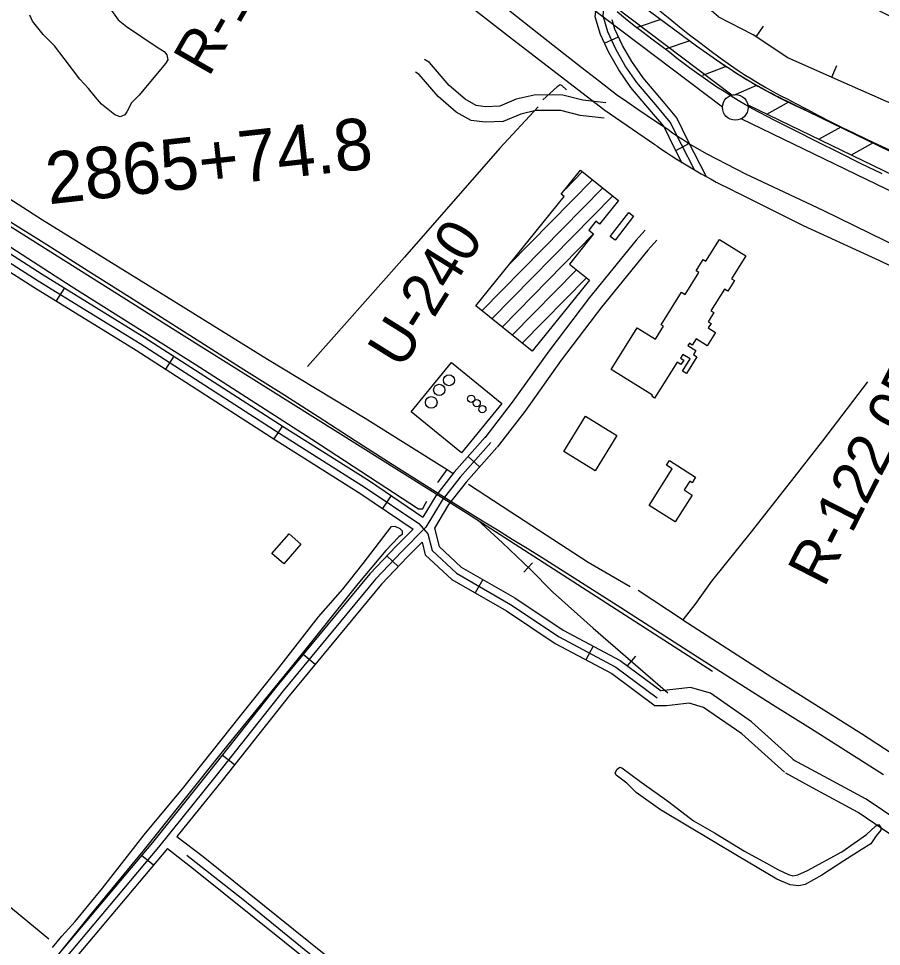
# Model space of a CAD drawing. Extents: x 3567028 to 3605064, y 510945 to 536587.
# Drawn here: x 3579831 to 3581504, y 524024 to 525823 of the extents above; entities that cross this region are included whole.
import ezdxf

# ---------------------------------------------------------------- set-up
doc = ezdxf.new("R2010")
doc.units = 0
for name, color, linetype in [('V-BLDG-OTLN', 7, 'Continuous'), ('V-BORW-LINE', 7, 'Continuous'), ('V-DOMW-TANK', 7, 'Continuous'), ('V-DTCH-CNTR', 7, 'Continuous'), ('V-FLOD-BASE', 7, 'Continuous'), ('V-LEVE-TOET', 7, 'Continuous'), ('V-RAIL-TRAK', 7, 'Continuous'), ('V-RIVR-RANG-IDEN', 7, 'Continuous'), ('V-ROAD-CNTR', 7, 'Continuous'), ('V-RRAP-FSHR', 7, 'Continuous'), ('V-SITE-OTLN', 7, 'Continuous'), ('V-SURV-IDEN', 7, 'Continuous'), ('V-SURV-LINE', 7, 'Continuous'), ('V-TOPO-SHOR', 7, 'Continuous')]:
    doc.layers.add(name, color=color, linetype=linetype)

msp = doc.modelspace()

# ---------------------------------------------------------------- linework, layer by layer
at = {"layer": 'V-BLDG-OTLN'}
for p, q in [((3580890.8, 525492.3), (3580924.1, 525526.1)), ((3580781.7, 525345.7), (3580943.6, 525510.3)), ((3580728.9, 525256.3), (3580963.2, 525494.6)), ((3580748.4, 525240.5), (3580982.7, 525478.8)), ((3580768, 525224.7), (3580945.5, 525405.3)), ((3580787.5, 525209), (3580912.3, 525335.8)), ((3580807.1, 525193.2), (3580931.8, 525320.1))]:
    msp.add_line(p, q, dxfattribs=at)
for points in [[(3580937.5, 525315.5), (3580826.4, 525177.7), (3580717.2, 525265.7), (3580888.2, 525477.7), (3580882.6, 525482.1), (3580920.4, 525529), (3580993.7, 525469.9), (3580956.9, 525424.3), (3580950.1, 525429.8), (3580936.3, 525412.7), (3580945.5, 525405.3), (3580898.5, 525346.9)], [(3581023.1, 525439.5), (3580987.1, 525393.2), (3580977.6, 525400.5), (3581013.6, 525446.8)], [(3581163.1, 525352.3), (3581189.6, 525394.7), (3581240.7, 525362.8), (3581213, 525318.4), (3581218.6, 525314.9), (3581205.7, 525294.3), (3581199.3, 525298.3), (3581172.9, 525256.1), (3581178.3, 525252.7), (3581167.3, 525235.1), (3581173.1, 525231.4), (3581167.8, 525223.1), (3581181.7, 525214.4), (3581165.5, 525188.6), (3581144.4, 525201.9), (3581136.8, 525189.8), (3581131.2, 525193.2), (3581128.4, 525188.8), (3581143.9, 525179.1), (3581139, 525171.3), (3581145.6, 525167.2), (3581125.3, 525134.7), (3581117.9, 525139.3), (3581132.6, 525162.9), (3581118.3, 525171.8), (3581113.7, 525164.5), (3581120.2, 525160.4), (3581114.9, 525151.9), (3581107.3, 525156.6), (3581063.7, 525086.9), (3581058.1, 525090.5), (3581059.5, 525092.8), (3580979.7, 525142.7), (3581030.1, 525223.2), (3581065.2, 525201.2), (3581080.9, 525226.3), (3581076.3, 525229.2), (3581115.8, 525292.4), (3581122.9, 525288), (3581149.6, 525330.7), (3581144.5, 525333.9), (3581158, 525355.5)], [(3580990.6, 525014.7), (3580948.5, 524946), (3580887.8, 524983.2), (3580929.9, 525051.9)], [(3581136.5, 524899), (3581103.5, 524847.1), (3581053.1, 524879.1), (3581098, 524949.7), (3581086.8, 524956.8), (3581092.5, 524965.8), (3581143.3, 524933.6), (3581136.6, 524923), (3581131.8, 524926), (3581120.9, 524908.9)], [(3580378, 524803.8), (3580344.7, 524765.7), (3580321.8, 524785.7), (3580355.2, 524823.8)]]:
    msp.add_lwpolyline(points, close=True, dxfattribs=at)
at = {"layer": 'V-BORW-LINE'}
for p, q in [((3581260.8, 525787.5), (3581274.7, 525808.3)), ((3581407.1, 525709), (3581417.3, 525731.8))]:
    msp.add_line(p, q, dxfattribs=at)
msp.add_lwpolyline([(3581187.3, 525826.1), (3581137.7, 525869.4), (3581077.2, 525923.3), (3581076.4, 525983.7), (3581132.5, 526040.3), (3581193.1, 526020.3), (3581281.6, 525946.5), (3581385.4, 525904), (3581455.3, 525861), (3581543.7, 525815.5), (3581646.2, 525763.3), (3581713.1, 525691), (3581733.9, 525654.6), (3581718.4, 525608.7), (3581668.8, 525607.5), (3581557.2, 525642.4), (3581441.4, 525693.7), (3581321.9, 525746.9), (3581254.7, 525791.5), (3581187.1, 525826.1)], dxfattribs=at)
at = {"layer": 'V-DOMW-TANK'}
for centre, radius in [((3580665.2, 525121.6), 10.6), ((3580646.3, 525102.9), 11), ((3580630.7, 525078.6), 11.3), ((3580708.2, 525085.7), 7.01), ((3580718.9, 525077.3), 7.01), ((3580729.8, 525065.7), 7.01)]:
    msp.add_circle(centre, radius, dxfattribs=at)
at = {"layer": 'V-DTCH-CNTR'}
for points in [[(3578625.9, 525064.3), (3578783.7, 524943.1), (3579019.1, 524764.4), (3579133.5, 524674), (3579161.3, 524648.8), (3579441.4, 524410.6), (3579777.7, 524130.7), (3579889.4, 524038.8)], [(3581940.1, 522780.9), (3581877.7, 522827.4), (3581732.5, 522940.4), (3581667, 522991.4), (3581383.3, 523210.1), (3581157.7, 523390.3), (3581147.9, 523398.8), (3581057.5, 523476.9), (3580812.6, 523674.4), (3580565.9, 523870.2), (3580265.8, 524115), (3580156.9, 524200.6)]]:
    msp.add_lwpolyline(points, dxfattribs=at)
at = {"layer": 'V-FLOD-BASE'}
msp.add_lwpolyline([(3581504.6, 525521.5), (3581462.6, 525542.1), (3581420.6, 525562.8), (3581378.8, 525583.7), (3581337, 525604.8), (3581295.3, 525626.1), (3581253.7, 525647.5), (3581239.7, 525655.7), (3581225.8, 525664), (3581212, 525672.5), (3581198.3, 525681.2), (3581184.7, 525690), (3581171.2, 525699.1), (3581157.9, 525708.3), (3581144.7, 525717.7), (3581131.6, 525727.2), (3581118.6, 525737), (3581105.8, 525746.9), (3581093, 525757), (3581075.6, 525769.6), (3581058.4, 525782.5), (3581041.3, 525795.5), (3581024.3, 525808.8), (3581007.5, 525822.3), (3580990.9, 525835.9)], dxfattribs=at)
at = {"layer": 'V-LEVE-TOET'}
for points in [[(3581127.4, 525582), (3581117.6, 525588.1), (3581116.8, 525588.7), (3581108, 525594.4), (3581098.6, 525600.9), (3581089.2, 525607.6), (3581069.3, 525620.8), (3581049.4, 525634.2), (3581029.6, 525647.6), (3581009.8, 525661.1), (3580990.1, 525674.7), (3580956.7, 525700.5), (3580923.4, 525726.3), (3580890.2, 525752.3), (3580857.1, 525778.4), (3580824.1, 525804.6), (3580768.5, 525848.8)], [(3581074, 525837.7), (3581093.1, 525822.1), (3581112.3, 525806.7), (3581131.7, 525791.4), (3581151.2, 525776.4), (3581170.9, 525761.4), (3581190.7, 525746.7), (3581210.6, 525732.1), (3581224, 525723.2), (3581237.6, 525714.4), (3581251.3, 525705.9), (3581265.2, 525697.6), (3581279.1, 525689.4), (3581293.2, 525681.5), (3581307.4, 525673.8), (3581321.8, 525666.3), (3581336.2, 525659), (3581358.8, 525646.9), (3581381.5, 525635), (3581404.4, 525623.3), (3581427.3, 525611.8), (3581450.4, 525600.5), (3581473.5, 525589.4), (3581496.8, 525578.5), (3581520.1, 525567.9)], [(3581127.4, 525582), (3581164.9, 525560.3), (3581240, 525521.7), (3581389.7, 525451.6), (3581570.7, 525362.7), (3581790.7, 525260.4), (3582022.7, 525154.5), (3582100.7, 525121.5), (3582248.8, 525059.6)]]:
    msp.add_lwpolyline(points, dxfattribs=at)
at = {"layer": 'V-RAIL-TRAK'}
msp.add_lwpolyline([(3581507.5, 524357), (3581365.7, 524446.5), (3581292.6, 524492.4), (3581219.7, 524538.5), (3581146.9, 524584.9), (3581074.3, 524631.5), (3580998.1, 524680.2), (3580921.8, 524728.7), (3580845.5, 524777.1), (3580816.7, 524795.2), (3580787.8, 524813.2), (3580758.9, 524831), (3580729.8, 524848.6), (3580663.6, 524890.1), (3580555, 524958.2), (3580483.2, 525004.4), (3580411.4, 525050.4), (3580339.5, 525096.3), (3580267.4, 525141.9), (3580046.1, 525282.4), (3579965.8, 525333.3), (3579885.3, 525384), (3579804.6, 525434.5)], dxfattribs=at)
at = {"layer": 'V-ROAD-CNTR'}
for p, q in [((3580966.6, 525774.8), (3580993.9, 525787.3)), ((3581104.6, 525567.2), (3581131.3, 525580.9)), ((3579919.5, 525300.8), (3579903.8, 525275.3)), ((3580131.9, 525168.4), (3580115.7, 525143.2)), ((3580342.1, 525033.1), (3580325.9, 525007.9)), ((3580724.5, 524953.7), (3580702.1, 524973.6)), ((3580552.9, 524898.1), (3580536.1, 524873.2)), ((3580566.7, 524760.5), (3580544.9, 524781.2)), ((3580730.9, 524735.2), (3580716, 524709.2)), ((3580944.4, 524606.4), (3580930.2, 524579.9)), ((3580405.5, 524570.9), (3580382.4, 524590)), ((3580249.2, 524376.2), (3580225.7, 524394.8)), ((3580092, 524181.3), (3580069, 524200.6))]:
    msp.add_line(p, q, dxfattribs=at)
for points in [[(3571107.5, 530923.8), (3571335.7, 530779.9), (3572456, 530074.7), (3572913.2, 529784.9), (3573353.2, 529506.1), (3574011.9, 529090.4), (3574465.9, 528803.8), (3574566.4, 528736.8), (3574909.2, 528519.1), (3575756.4, 527984.9), (3576622.6, 527437), (3577459.5, 526912.7), (3578223.7, 526427.4), (3578886.3, 526005.2), (3579395.2, 525684), (3580151.7, 525207.4), (3580699, 524864.7), (3581176, 524557.8)], [(3581068.4, 525575.3), (3581064.5, 525578), (3580967.5, 525644.4), (3580788.2, 525782.1), (3580462.9, 526036.4)], [(3581140.8, 525529.5), (3581115.6, 525578.5), (3581094.1, 525622.2), (3581069.5, 525651.7), (3581029.6, 525698.5), (3581006.9, 525731.4), (3580988.3, 525763.6), (3580972.8, 525797.2), (3580964, 525827.8), (3580966.1, 525849.2), (3580975, 525865.8), (3580993.3, 525897.7), (3581008.4, 525926.6)], [(3581117.2, 525542.7), (3581102.2, 525571.7), (3581081.4, 525613.9), (3581058, 525642), (3581017.7, 525689.4), (3580994.2, 525723.3), (3580974.9, 525756.7), (3580958.7, 525792), (3580948.8, 525826.4), (3580950.3, 525842.3)], [(3581163.9, 525517.3), (3581129, 525585.2), (3581106.8, 525630.4), (3581081, 525661.4), (3581041.5, 525707.7), (3581019.6, 525739.4), (3581001.6, 525770.5), (3580986.9, 525802.4), (3580981.8, 525820.4)], [(3580969.2, 525659.3), (3580924.7, 525664.3), (3580885.8, 525674.3), (3580859.7, 525674.6), (3580830, 525674.3), (3580795.3, 525666.2), (3580763.9, 525653.2), (3580736.1, 525651.9), (3580718, 525654), (3580696.5, 525666.2), (3580665.5, 525693.2), (3580627.1, 525737.3), (3580617.4, 525743.7)], [(3580965.9, 525629.5), (3580919.3, 525634.7), (3580881.8, 525644.3), (3580859.7, 525644.6), (3580833.6, 525644.3), (3580804.5, 525637.6), (3580770.5, 525623.5), (3580735, 525621.8), (3580708.4, 525625), (3580679.1, 525641.6), (3580644.3, 525671.9), (3580607.2, 525714.5), (3580600.4, 525719)], [(3579226.2, 525700.3), (3579326.1, 525643.6), (3579470.8, 525561.6), (3579661.6, 525446.7), (3579868.5, 525314.6), (3580066.5, 525192.7), (3580337.5, 525018.2), (3580502.7, 524913.8), (3580606.8, 524843.7), (3580624.3, 524823.7), (3580632.6, 524791.5), (3580679.5, 524747.4), (3580784.6, 524687.2), (3580878.9, 524624.3), (3580988.7, 524565.7), (3581068.9, 524506.1)], [(3579249.9, 525704.1), (3579333.5, 525656.7), (3579478.4, 525574.6), (3579669.6, 525459.4), (3579876.5, 525327.3), (3580074.5, 525205.4), (3580345.6, 525030.9), (3580510.9, 524926.4), (3580614.7, 524856.5)], [(3582887, 524685.4), (3582497.5, 524876.8), (3582412.6, 524911.1), (3582105.6, 525059.8), (3581875.8, 525171.8), (3581500.5, 525353.1), (3581352.7, 525420.9), (3581223.3, 525485.8)], [(3581045.2, 525412.6), (3581028, 525392.9), (3580937.3, 525282), (3580858.4, 525178.3), (3580787.9, 525079), (3580734.6, 525010.3)], [(3581067.8, 525392.9), (3581050.9, 525373.5), (3580960.9, 525263.4), (3580882.5, 525160.5), (3580812, 525061.1), (3580758.3, 524991.9)], [(3579804.8, 525337.5), (3579860.6, 525301.9), (3580058.5, 525180), (3580329.5, 525005.6), (3580494.5, 524901.3), (3580595.6, 524833.1)], [(3580735.2, 525011), (3580675.2, 524943.4), (3580639.4, 524897.6), (3580614.7, 524856.5)], [(3580746.5, 525001.1), (3580686.8, 524933.8), (3580651.8, 524889.1), (3580620.4, 524836.8), (3580573.6, 524789.6), (3580522.9, 524736.2), (3580343.4, 524519.4), (3580213.5, 524355.1), (3580101.8, 524216.3), (3579908.6, 523986.7), (3579677, 523705.3), (3579506.3, 523490.1), (3579288.1, 523223.3), (3579108.8, 523013.2), (3579015.5, 522902.5), (3578982.3, 522855.7)], [(3580757.7, 524991.1), (3580698.3, 524924.2), (3580664.1, 524880.6), (3580636.9, 524835.1)], [(3580720.3, 524851), (3580768.6, 524806.5), (3580822.9, 524754.6), (3580865.9, 524711.3), (3580944.7, 524640.9), (3581089.6, 524515.8)], [(3580595.6, 524833.1), (3580562.9, 524800.1), (3580511.7, 524746.2), (3580331.7, 524528.9), (3580201.8, 524364.5), (3580090.2, 524225.8), (3579897.1, 523996.3), (3579665.4, 523714.8), (3579494.6, 523499.5), (3579276.5, 523232.9), (3579097.3, 523022.9), (3579003.7, 522911.6), (3578975.2, 522871.6)], [(3580636.9, 524835.1), (3580646.1, 524799.4), (3580688.5, 524759.5), (3580792.5, 524700), (3580886.6, 524637.2), (3580996.8, 524578.4), (3581076.2, 524519.4)], [(3580612.9, 524807.9), (3580584.4, 524779.2), (3580534.1, 524726.3), (3580355.1, 524510), (3580225.2, 524345.8), (3580137.8, 524237.1)], [(3580612.9, 524807.9), (3580619.2, 524783.5), (3580670.5, 524735.2), (3580776.7, 524674.5), (3580871.2, 524611.4), (3580980.7, 524553), (3581064.7, 524490.6)], [(3580827.3, 524767.6), (3580810, 524749.6)], [(3581026.7, 524586.7), (3581010.3, 524567.7)], [(3581335.4, 524384), (3581251.7, 524459.7), (3581171.8, 524514.8), (3581133.2, 524526.2), (3581076.2, 524519.4)], [(3581315.3, 524361.7), (3581233.1, 524436.1), (3581158.7, 524487.4), (3581130.6, 524495.7), (3581086.8, 524490.5), (3581064.7, 524490.6)], [(3581573.7, 524237.8), (3581539, 524265.4), (3581474.2, 524309.7), (3581384.1, 524358), (3581332.6, 524386)], [(3581547.6, 524220.3), (3581521.2, 524241.3), (3581458.6, 524284), (3581369.9, 524331.6), (3581318.2, 524359.7)], [(3580137.8, 524237.1), (3580188.3, 524198.1), (3580482.7, 523961.9), (3580764.2, 523734.3), (3581040.6, 523501.7), (3581143.9, 523416.7)], [(3580119.2, 524213.6), (3579920.2, 523977.1), (3579688.7, 523695.9), (3579518, 523480.7), (3579299.6, 523213.7), (3579120.2, 523003.5), (3579027.4, 522893.3), (3579005.5, 522862.4)], [(3580119.2, 524213.6), (3580169.7, 524174.5), (3580463.9, 523938.5), (3580745.1, 523711.1), (3581021.4, 523478.6), (3581123.8, 523394.4)]]:
    msp.add_lwpolyline(points, dxfattribs=at)
msp.add_arc((3581731.8, 526544.6), 1174.6, 235.6129, 244.3508, dxfattribs=at)
at = {"layer": 'V-RRAP-FSHR'}
for p, q in [((3581076.1, 525821.1), (3581029.8, 525805.7)), ((3581132.3, 525779.4), (3581086, 525764)), ((3581202.2, 525730), (3581156.7, 525712.1)), ((3581261.6, 525693), (3581216.9, 525673.4)), ((3581323.6, 525660.6), (3581280.9, 525637)), ((3581424.5, 525612.3), (3581381.8, 525588.6)), ((3581487.4, 525581.6), (3581444.7, 525557.9))]:
    msp.add_line(p, q, dxfattribs=at)
for points in [[(3580963.8, 525904.6), (3581144.8, 525770.1)], [(3581144.8, 525770.1), (3581170.5, 525751.5), (3581190, 525738), (3581204.8, 525728.2), (3581227.4, 525713.8), (3581250.3, 525699.9), (3581263.8, 525692), (3581287.7, 525678.7), (3581305.9, 525669.3), (3581333.5, 525655.7), (3581361.6, 525642.9)], [(3581361.6, 525642.9), (3581677.8, 525489), (3582249.9, 525213.9), (3583000.2, 524854.6)]]:
    msp.add_lwpolyline(points, dxfattribs=at)
msp.add_spline([(3581144.8, 525770.1), (3581250.3, 525699.9), (3581361.6, 525642.9)], degree=3, dxfattribs=at)
at = {"layer": 'V-SITE-OTLN'}
msp.add_lwpolyline([(3580767.3, 525076.8), (3580689.7, 524981.2), (3580592.1, 525060.5), (3580669.7, 525156.1)], close=True, dxfattribs=at)
at = {"layer": 'V-SURV-LINE'}
for points in [[(3580306.1, 526360.2), (3581213.3, 525674.6)], [(3581195.2, 525650.7), (3580288, 526336.3)], [(3581244.7, 525655.4), (3583004, 524803.7)], [(3582990.9, 524776.7), (3581231.7, 525628.4)]]:
    msp.add_lwpolyline(points, dxfattribs=at)
msp.add_circle((3581220.2, 525650.6), 25, dxfattribs=at)
at = {"layer": 'V-TOPO-SHOR'}
for p, q in [((3580643.8, 524923.1), (3580661.3, 524948.3)), ((3580574.2, 524822.4), (3580567.9, 524818.3)), ((3581027.9, 524322.7), (3581010, 524340.5))]:
    msp.add_line(p, q, dxfattribs=at)
for points in [[(3580010.8, 525838.2), (3580023.7, 525820.5), (3580040.2, 525807.6), (3580067.8, 525788.3), (3580099.6, 525767.4), (3580112.7, 525758.8), (3580118.2, 525752.4), (3580120.1, 525742.6), (3580115.8, 525735.7), (3580064.4, 525674.5), (3580049.4, 525659.4), (3580040.8, 525642.1), (3580036.5, 525635.9), (3580028, 525632.5), (3580017.6, 525636.2), (3579991.4, 525656.9), (3579979.8, 525670.4), (3579966.1, 525687.4), (3579949.7, 525705.2)], [(3579949.7, 525705.2), (3579919, 525745.5), (3579900.6, 525769.6), (3579878.6, 525791.7), (3579857.5, 525817.9), (3579852.8, 525829.1)], [(3579323.6, 525762.5), (3579331.4, 525771.5), (3579337.8, 525774.2), (3579343.3, 525772.7), (3579346.1, 525771.9), (3579399.3, 525739.5), (3579602.3, 525608.8), (3579877.1, 525432.7), (3580117.4, 525283.8), (3580313.6, 525162.3), (3580502.9, 525047.8), (3580661.3, 524948.3), (3580673.4, 524940.7)], [(3579302.1, 525731.5), (3579283.7, 525716.5), (3579280.1, 525711.6), (3579282.1, 525706.7), (3579295.8, 525694.6), (3579356.7, 525660.7), (3579536.3, 525552.7), (3579742.2, 525426.8), (3579932.7, 525303.9), (3580173, 525152.9), (3580399.5, 525007.1), (3580605.9, 524872.1), (3580614.2, 524872.6), (3580617.1, 524878.2), (3580622.2, 524887.2)], [(3580892.8, 525684.7), (3580883.9, 525693.3), (3580880.4, 525694), (3580874.8, 525690.6), (3580847.1, 525665.3)], [(3580837.8, 525651.5), (3580763.7, 525571.8), (3580579, 525360), (3580390.8, 525148.3)], [(3581476.6, 525118.4), (3581389.4, 525004), (3581333.6, 524933.1), (3581250.7, 524827.7), (3581174.3, 524732), (3581142, 524687.2), (3581118.8, 524657.3)], [(3580703.1, 524919.9), (3580785.2, 524866.8), (3580935, 524769.1), (3580967.5, 524750.3), (3581016.6, 524721.5)], [(3579896.4, 524022.3), (3579914.9, 524043.7), (3579940.6, 524072.5), (3579993.4, 524137.2), (3580074.2, 524240.5), (3580151.3, 524332.7), (3580261.3, 524471.1), (3580335.6, 524564.1), (3580412.1, 524663.3), (3580459.2, 524716.9), (3580498.5, 524766.5), (3580553.6, 524838.1), (3580559.9, 524838.7), (3580569.6, 524834.3), (3580574.4, 524829.4), (3580574.2, 524822.4)], [(3580567.9, 524818.3), (3580543, 524791.5), (3580488.7, 524726.8), (3580370.1, 524578.8), (3580228, 524404.7), (3580071.5, 524208.5), (3579968, 524083.2), (3579847.3, 523933.8)], [(3581031.8, 524715), (3581117.4, 524658.3), (3581118.8, 524657.3), (3581290.7, 524546.2), (3581464.7, 524436.9), (3581639.1, 524323.3), (3581640.1, 524322.7), (3581878.2, 524169.7), (3582094.2, 524044.4), (3582147.8, 524013.3), (3582390.4, 523874.1), (3582609.7, 523757)], [(3581010, 524340.5), (3580989.3, 524356.2), (3580987.3, 524360.4), (3580991, 524368), (3580996.6, 524371.4), (3581000.1, 524370), (3581035.2, 524344.2), (3581091.1, 524304.1), (3581139.3, 524267.6), (3581180.1, 524244.5), (3581238.1, 524208.5), (3581286.5, 524182.5), (3581303.8, 524172.4), (3581323.2, 524163.7), (3581331.5, 524160.8), (3581341.3, 524162.7), (3581360.4, 524171.4), (3581426.6, 524207.2), (3581474.7, 524241.3), (3581491.8, 524257.1), (3581498.1, 524260.4), (3581501.6, 524256.2), (3581502.1, 524249.2), (3581493.5, 524238.2), (3581482.8, 524223), (3581464.4, 524211.5), (3581430.5, 524189.7), (3581388.1, 524162.5), (3581355.7, 524144.3), (3581343.1, 524141.7), (3581326.3, 524143.4), (3581300.7, 524154.3), (3581224.7, 524199.7), (3581075.4, 524289), (3581027.9, 524322.7)]]:
    msp.add_lwpolyline(points, dxfattribs=at)

# ---------------------------------------------------------------- texts
at = {"layer": 'V-RIVR-RANG-IDEN'}
for s, rotation, p in [('R-122.3', 60.0876, (3580199.3, 525707.5)), ('U-240', 58.0663, (3580573.7, 525140.8)), ('R-122.05', 62.921, (3581392.6, 524718.2))]:
    msp.add_text(s, height=83, rotation=rotation, dxfattribs=at).set_placement(p)
at = {"layer": 'V-SURV-IDEN'}
msp.add_text('2865+74.8', height=100, rotation=6.348, dxfattribs=at).set_placement((3579889, 525462.5))

doc.saveas('drawing.dxf')
